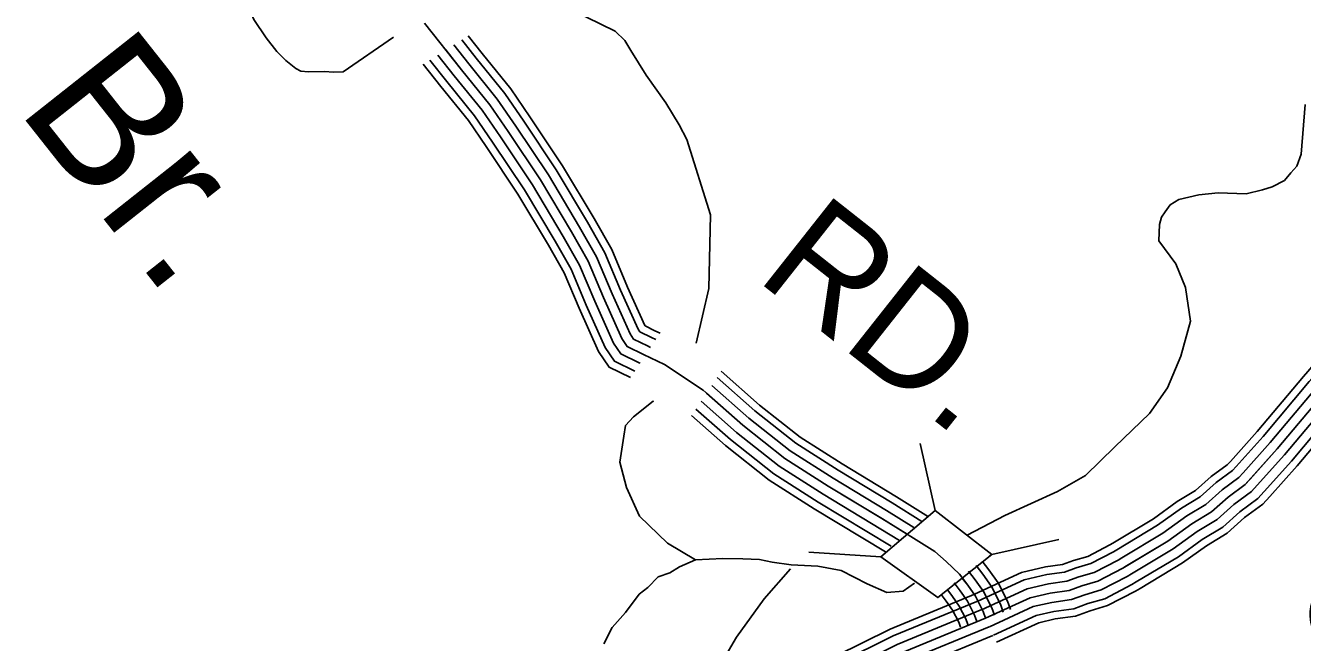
# Model space of a CAD drawing. Extents: x 1551132 to 1791609, y 378168 to 563823.
# Drawn here: x 1587502 to 1591714, y 475940 to 477977 of the extents above; entities that cross this region are included whole.
import ezdxf

# ---------------------------------------------------------------- set-up
doc = ezdxf.new("R2010")
doc.units = 0
for name, color, linetype in [('DESIGN - DRAINAGE - Bridges and Cross Drains Size Text', 7, 'Continuous'), ('DESIGN - ROW - Right-of-Way and Easement Labels', 7, 'Continuous'), ('DESIGN - TRANSPORTATION - Text', 7, 'Continuous'), ('SURVEY - CONTOURS - Index with Text', 7, 'Continuous'), ('SURVEY - DRAINAGE - Storm Sewer', 7, 'Continuous'), ('SURVEY - TRANSPORTATION - Roads', 7, 'Continuous')]:
    doc.layers.add(name, color=color, linetype=linetype)

msp = doc.modelspace()

# ---------------------------------------------------------------- linework, layer by layer
at = {"layer": 'DESIGN - TRANSPORTATION - Text'}
for points in [[(1587945.047, 478518.937), (1588072.652, 478447.686), (1588125.226, 478362.808), (1588172.1, 478296.032), (1588193.299, 478247.672), (1588204.457, 478195.787), (1588206.316, 478187.437), (1588211.099, 478150.586), (1588203.199, 478117.46), (1588232.032, 478046.967), (1588243.665, 478024.775), (1588255.198, 477996.574), (1588296.172, 477935.889), (1588331.421, 477891.313), (1588360.895, 477860.829), (1588394.428, 477834.278), (1588410.277, 477826.02), (1588436.21, 477823.603), (1588488.167, 477824.77), (1588518.092, 477822.295), (1588550.074, 477823.778), (1588716.12, 477938.114)], [(1588924.69, 478052.693), (1589069.937, 478063.46), (1589256.583, 478051.176), (1589447.411, 477957.599), (1589479.061, 477927.656), (1589499.002, 477894.414), (1589549.509, 477813.312), (1589614.641, 477721.576), (1589658.506, 477648.449), (1589683.231, 477599.981), (1589761.312, 477351.367), (1589756.395, 477108.169), (1589714.179, 476928.147)], [(1590608.416, 476293.948), (1590733.022, 476359.666), (1590906.376, 476438.519), (1590998.474, 476491.087), (1591095.988, 476585.706), (1591209.752, 476696.1), (1591269.343, 476780.203), (1591312.684, 476885.339), (1591345.191, 477000.992), (1591328.933, 477111.378), (1591296.434, 477190.23), (1591240.41, 477265.715), (1591243.269, 477319.692), (1591249.644, 477343.592), (1591261.918, 477361.409), (1591278.276, 477385.152), (1591306.526, 477402.711), (1591372.682, 477417.653), (1591436.723, 477424.636), (1591528.554, 477421.161), (1591582.703, 477434.295), (1591614.818, 477443.787), (1591655.109, 477465.154), (1591675.5, 477490.838), (1591695.825, 477512.522), (1591710.441, 477552.298), (1591723.058, 477716.169)], [(1589571.533, 476737.375), (1589573.249, 476736.609), (1589507.393, 476684.507), (1589480.901, 476656.232), (1589475.985, 476620.614), (1589462.635, 476535.762), (1589484.301, 476451.651), (1589527.642, 476357.032), (1589619.74, 476267.672), (1589712.196, 476212.97)], [(1589410.103, 475935.696), (1589436.935, 475989.281), (1589481.668, 476038.591), (1589526.6, 476099.892), (1589554.916, 476121.451), (1589589.44, 476156.91), (1589627.606, 476170.302), (1589659.88, 476189.795), (1589712.196, 476212.97), (1589802.16, 476217.529), (1589868.067, 476216.47), (1589923.949, 476213.579), (1589965.765, 476204.904), (1590027.547, 476195.912), (1590115.386, 476192.503), (1590193.043, 476177.253), (1590278.249, 476133.869), (1590342.964, 476104.701), (1590397.138, 476109.96), (1590435.062, 476136.244)], [(1590026.047, 476183.561), (1589939.365, 476083.684), (1589847.267, 475957.522), (1589798.51, 475873.411), (1589787.677, 475773.534), (1589809.343, 475689.423), (1589841.851, 475605.321), (1590091.053, 475416.075), (1590210.233, 475295.172), (1590437.77, 475006.048), (1590524.442, 474869.378), (1590649.048, 474622.313), (1590719.471, 474469.867), (1590751.978, 474364.731), (1590806.152, 474012.53), (1590833.551, 473859.751)]]:
    msp.add_lwpolyline(points, dxfattribs=at)
at = {"layer": 'SURVEY - CONTOURS - Index with Text'}
for points in [[(1588818.401, 477983.991), (1588940.74, 477830.503), (1589033.488, 477715.376), (1589094.519, 477626.615), (1589200.792, 477467.286), (1589302.939, 477295.981), (1589357.888, 477199.279), (1589408.578, 477078.576), (1589469.119, 476943.756), (1589486.835, 476917.53), (1589540.542, 476890.938), (1589610.182, 476858.17), (1589737.254, 476772.735), (1589867.992, 476657.224), (1590006.797, 476547.629), (1590149.802, 476456.027), (1590328.623, 476348.024), (1590501.444, 476240.08), (1590539.085, 476207.646), (1590582.625, 476165.136), (1590610.233, 476128.802), (1590635.841, 476092.484), (1590661.29, 476042.141), (1590669.081, 476020.041)], [(1588941.532, 477928.981), (1588989.122, 477869.279), (1589083.245, 477752.443), (1589145.852, 477661.383), (1589253.241, 477500.387), (1589356.521, 477327.182), (1589413.62, 477226.696), (1589465.444, 477103.285), (1589523.484, 476974.032), (1589529.034, 476965.823), (1589567.5, 476946.773), (1589582.024, 476939.939)], [(1588962.514, 477942.306), (1589008.405, 477884.73), (1589103.078, 477767.219), (1589166.318, 477675.25), (1589274.149, 477513.587), (1589377.879, 477339.616), (1589435.836, 477237.63), (1589488.118, 477113.135), (1589545.158, 476986.107), (1589545.858, 476985.074), (1589578.241, 476969.04), (1589595.941, 476960.706)], [(1588888.491, 477896.047), (1588940.74, 477830.503), (1589033.488, 477715.376), (1589094.519, 477626.615), (1589200.792, 477467.286), (1589302.939, 477295.981), (1589357.888, 477199.279), (1589408.578, 477078.576), (1589469.119, 476943.756), (1589486.835, 476917.53), (1589540.542, 476890.938), (1589547.133, 476887.838)], [(1588915.091, 477912.414), (1588964.931, 477849.887), (1589058.362, 477733.909), (1589120.186, 477643.999), (1589227.016, 477483.836), (1589329.73, 477311.582), (1589385.754, 477212.988), (1589437.011, 477090.926), (1589496.301, 476958.898), (1589507.934, 476941.672), (1589554.017, 476918.855), (1589564.416, 476913.963)], [(1588813.768, 477849.071), (1588872.291, 477775.652), (1588963.098, 477662.932), (1589021.896, 477577.422), (1589126.594, 477420.451), (1589227.133, 477251.847), (1589279.04, 477160.486), (1589328.122, 477043.617), (1589392.204, 476900.921), (1589427.136, 476849.212), (1589497.451, 476814.394)], [(1588835.784, 477862.704), (1588892.358, 477791.727), (1588983.73, 477678.308), (1589043.187, 477591.847), (1589148.343, 477434.185), (1589249.357, 477264.781), (1589302.156, 477171.862), (1589351.713, 477053.867), (1589414.753, 476913.48), (1589444.636, 476869.237), (1589512.201, 476835.786)], [(1588862.192, 477879.313), (1588916.549, 477811.12), (1589008.613, 477696.842), (1589068.853, 477609.231), (1589174.568, 477450.735), (1589276.148, 477280.381), (1589330.022, 477185.57), (1589380.146, 477066.226), (1589441.936, 476928.614), (1589465.735, 476893.388), (1589527.067, 476863.02), (1589529.367, 476861.937)], [(1589797.436, 476835.278), (1589923.608, 476723.8), (1590057.171, 476618.348), (1590195.61, 476529.67), (1590375.089, 476421.259)], [(1589783.536, 476814.578), (1589907.758, 476704.825), (1590042.813, 476598.189), (1590182.552, 476508.678), (1590360.722, 476401.076)], [(1589748.72, 476762.601), (1589867.992, 476657.224), (1590006.797, 476547.629), (1590149.802, 476456.027), (1590326.465, 476349.324)], [(1589766.161, 476788.56), (1589887.875, 476681.024), (1590024.805, 476572.905), (1590166.177, 476482.353), (1590342.014, 476376.15)], [(1589713.746, 476710.767), (1589828.227, 476609.622), (1589970.782, 476497.069), (1590117.053, 476403.375), (1590357.214, 476258.33)], [(1589730.796, 476737.076), (1589848.109, 476633.423), (1589988.789, 476522.353), (1590133.428, 476429.701), (1590385.763, 476277.289)], [(1589699.571, 476688.983), (1589811.735, 476589.88), (1589955.84, 476476.102), (1590103.47, 476381.533), (1590339.323, 476239.071)], [(1590375.089, 476421.259), (1590481.394, 476354.858)], [(1590342.014, 476376.15), (1590432.546, 476319.632)], [(1590360.722, 476401.076), (1590459.02, 476339.674)], [(1590326.465, 476349.324), (1590409.988, 476297.173)], [(1590658.415, 476208.721), (1590680.215, 476180.037), (1590710.364, 476137.269), (1590741.205, 476076.259), (1590750.863, 476048.875)], [(1590613.375, 476175.903), (1590635.249, 476147.119), (1590662.482, 476108.493), (1590689.856, 476054.342), (1590698.314, 476030.349)], [(1590638.399, 476194.212), (1590660.265, 476165.436), (1590689.123, 476124.51), (1590718.43, 476066.534), (1590727.555, 476040.658)], [(1590565.159, 476136.885), (1590585.217, 476110.485), (1590609.2, 476076.476), (1590632.724, 476029.941), (1590639.849, 476009.732)], [(1590591.167, 476153.894), (1590610.233, 476128.802), (1590635.841, 476092.484), (1590661.29, 476042.141), (1590669.081, 476020.041)], [(1590636.074, 476100.235), (1590354.005, 475984.123), (1590173.926, 475894.612)], [(1590645.482, 476077.376), (1590364.222, 475961.606), (1590184.934, 475872.478)], [(1590523.127, 476098.451), (1590539.451, 476076.976), (1590560.459, 476047.183), (1590580.45, 476007.624), (1590586.358, 475990.873)], [(1590544.934, 476112.268), (1590560.201, 476092.168), (1590582.559, 476060.459), (1590604.15, 476017.749), (1590610.608, 475999.424)], [(1590657.282, 476048.708), (1590377.038, 475933.355), (1590198.726, 475844.719)], [(1590669.081, 476020.041), (1590389.855, 475905.104), (1590187.634, 475804.585), (1590100.311, 475742.042), (1590039.471, 475703.074), (1590000.697, 475665.698), (1589961.389, 475600.271), (1589895.074, 475380.99), (1589890.374, 475344.989), (1589893.533, 475300.83), (1589916.432, 475242.278), (1589980.539, 475138.868)], [(1590669.081, 476020.041), (1590389.855, 475905.104), (1590212.525, 475816.96)], [(1590680.881, 475991.373), (1590402.671, 475876.854), (1590226.325, 475789.201)], [(1590692.681, 475962.706), (1590415.487, 475848.603), (1590240.116, 475761.442)]]:
    msp.add_lwpolyline(points, dxfattribs=at)
at = {"layer": 'SURVEY - DRAINAGE - Storm Sewer'}
for p, q in [((1590502.777, 476375.425), (1590453.237, 476597.081)), ((1590689.681, 476230.863), (1590911.326, 476280.406)), ((1590323.998, 476222.979), (1590085.637, 476238.746))]:
    msp.add_line(p, q, dxfattribs=at)
msp.add_lwpolyline([(1590689.681, 476230.863), (1590502.777, 476375.425), (1590323.998, 476222.979), (1590511.285, 476088.584), (1590689.681, 476230.863), (1590681.548, 476225.605)], dxfattribs=at)
at = {"layer": 'SURVEY - TRANSPORTATION - Roads'}
for points in [[(1591476.538, 476537.971), (1591565.044, 476637.066), (1591717.482, 476818.454), (1591802.555, 476915.773)], [(1591495.712, 476520.838), (1591584.485, 476620.224), (1591737.007, 476801.712), (1591821.922, 476898.848)], [(1591518.837, 476500.187), (1591607.91, 476599.915), (1591760.548, 476781.536), (1591845.254, 476878.439)], [(1591541.953, 476479.537), (1591631.343, 476579.614), (1591784.081, 476761.361), (1591868.595, 476858.038)], [(1591565.069, 476458.886), (1591654.775, 476559.314), (1591807.613, 476741.185), (1591891.937, 476837.638)], [(1591588.193, 476438.236), (1591678.2, 476539.005), (1591831.155, 476721.01), (1591915.269, 476817.229)], [(1591606.626, 476421.769), (1591696.883, 476522.821), (1591849.921, 476704.918), (1591933.877, 476800.962)], [(1590669.081, 476020.041), (1590816.245, 476088.009), (1590882.426, 476102.985), (1590944.525, 476112.018), (1590986.732, 476127.369), (1591038.931, 476142.569), (1591121.538, 476185.304), (1591270.834, 476275.04), (1591349.666, 476331.841), (1591414.222, 476370.859), (1591468.955, 476420.043), (1591525.562, 476461.186), (1591631.343, 476579.614), (1591784.081, 476761.361)], [(1591089.188, 476268.206), (1591222.519, 476348.341), (1591301.267, 476405.085), (1591361.757, 476441.644), (1591413.706, 476488.329), (1591466.405, 476526.63), (1591476.546, 476537.988)], [(1591102.43, 476246.164), (1591236.685, 476326.849), (1591315.458, 476383.609), (1591377.14, 476420.893), (1591429.906, 476468.311), (1591483.746, 476507.437), (1591495.729, 476520.854)], [(1591118.404, 476219.588), (1591253.76, 476300.949), (1591332.558, 476357.725), (1591395.681, 476395.876), (1591449.43, 476444.177), (1591504.654, 476484.312), (1591518.845, 476500.196)], [(1591134.371, 476193.021), (1591270.834, 476275.04), (1591349.666, 476331.841), (1591414.222, 476370.859), (1591468.955, 476420.043), (1591525.562, 476461.186), (1591541.961, 476479.545)], [(1591150.337, 476166.453), (1591287.909, 476249.131), (1591366.774, 476305.957), (1591432.764, 476345.841), (1591488.479, 476395.909), (1591546.469, 476438.061), (1591565.077, 476458.895)], [(1591166.311, 476139.878), (1591304.983, 476223.23), (1591383.873, 476280.073), (1591451.305, 476320.824), (1591508.004, 476371.776), (1591567.377, 476414.935), (1591588.193, 476438.236)], [(1591179.036, 476118.694), (1591318.6, 476202.571), (1591397.514, 476259.439), (1591466.088, 476300.882), (1591523.57, 476352.533), (1591584.052, 476396.493), (1591606.626, 476421.769)], [(1590632.307, 476099.676), (1590787.862, 476171.528), (1590866.41, 476189.295), (1590923.001, 476197.529), (1590959.45, 476210.788), (1591006.215, 476224.405), (1591078.747, 476261.931), (1591089.197, 476268.206)], [(1590643.09, 476076.326), (1590796.187, 476147.036), (1590871.102, 476163.995), (1590929.309, 476172.462), (1590967.45, 476186.329), (1591015.807, 476200.412), (1591091.288, 476239.463), (1591102.446, 476246.164)], [(1590656.082, 476048.183), (1590806.212, 476117.527), (1590876.768, 476133.486), (1590936.917, 476142.236), (1590977.091, 476156.853), (1591027.365, 476171.487), (1591106.413, 476212.379), (1591118.413, 476219.596)], [(1590669.081, 476020.041), (1590816.245, 476088.009), (1590882.426, 476102.985), (1590944.525, 476112.018), (1590986.732, 476127.369), (1591038.931, 476142.569), (1591121.538, 476185.304), (1591134.387, 476193.029)], [(1590682.081, 475991.898), (1590826.278, 476058.492), (1590888.085, 476072.484), (1590952.133, 476081.801), (1590996.374, 476097.885), (1591050.498, 476113.652), (1591136.662, 476158.228), (1591150.362, 476166.462)], [(1590695.072, 475963.756), (1590836.303, 476028.983), (1590893.751, 476041.975), (1590959.741, 476051.575), (1591006.015, 476068.409), (1591062.056, 476084.726), (1591151.787, 476131.144), (1591166.328, 476139.894)], [(1590705.439, 475941.314), (1590844.302, 476005.449), (1590898.259, 476017.658), (1590965.808, 476027.483), (1591013.698, 476044.9), (1591071.28, 476061.667), (1591163.845, 476109.552), (1591179.061, 476118.71)]]:
    msp.add_lwpolyline(points, dxfattribs=at)

# ---------------------------------------------------------------- texts
at = {"layer": 'DESIGN - DRAINAGE - Bridges and Cross Drains Size Text'}
msp.add_text('Br.', height=475.003, rotation=308.335631, dxfattribs=at).set_placement((1587470.156, 477703.589))
at = {"layer": 'DESIGN - ROW - Right-of-Way and Easement Labels'}
for s, height, rotation, p in [('RD.', 369.9981, 321.707772, (1589906.375, 477141.294)), ('BOOKER', 370.0023, 49.955517, (1591483.876, 475203.598))]:
    msp.add_text(s, height=height, rotation=rotation, dxfattribs=at).set_placement(p)

doc.saveas('drawing.dxf')
